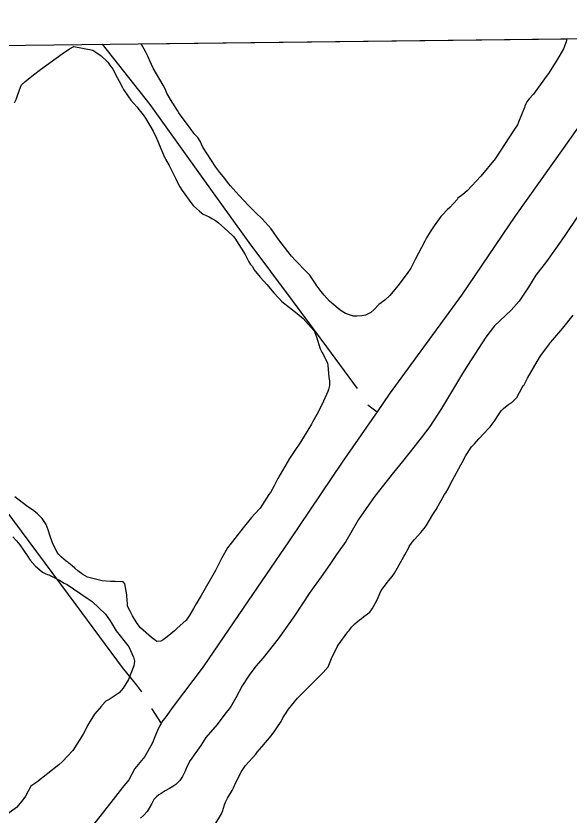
# Model space of a CAD drawing. Extents: x 3683613 to 3738215, y 469626 to 495384.
# Drawn here: x 3696666 to 3697825, y 491714 to 493388 of the extents above; entities that cross this region are included whole.
import ezdxf

# ---------------------------------------------------------------- set-up
doc = ezdxf.new("R2010")
doc.units = 0
for name, color, linetype in [('V-GRID-FRAM', 7, 'Continuous'), ('V-SITE-VEGE', 7, 'Continuous'), ('V-TOPO-SHOR', 7, 'Continuous')]:
    doc.layers.add(name, color=color, linetype=linetype)

msp = doc.modelspace()

# ---------------------------------------------------------------- linework, layer by layer
at = {"layer": 'V-GRID-FRAM'}
msp.add_lwpolyline([(3687651.682, 493221.841), (3719350.328, 493590.697), (3719569.827, 475409.35000000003), (3687855.3140000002, 475040.309), (3687651.682, 493221.841)], dxfattribs=at)
at = {"layer": 'V-SITE-VEGE'}
for p, q in [((3696928.173200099, 493329.78534052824), (3697818.635381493, 493340.14705498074)), ((3697816.9050000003, 493333.73), (3697811.65, 493319.017)), ((3697818.635381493, 493340.14705498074), (3697816.9050000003, 493333.73)), ((3696937.916, 493312.288), (3696928.173200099, 493329.78534052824)), ((3697811.65, 493319.017), (3697798.952, 493297.294)), ((3696942.083, 493303.72500000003), (3696937.916, 493312.288)), ((3696946.214, 493293.96), (3696942.083, 493303.72500000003)), ((3697798.952, 493297.294), (3697792.208, 493286.645)), ((3696953.403, 493278.8810000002), (3696946.214, 493293.96)), ((3697792.208, 493286.645), (3697779.998, 493267.717)), ((3696959.8850000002, 493267.039), (3696953.403, 493278.8810000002)), ((3696974.45, 493243.30300000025), (3696959.8850000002, 493267.039)), ((3697779.998, 493267.717), (3697775.38, 493261.02400000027)), ((3697775.38, 493261.02400000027), (3697748.5840000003, 493224.4470000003)), ((3696978.2290000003, 493235.15400000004), (3696974.45, 493243.30300000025)), ((3696981.594, 493226.61800000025), (3696978.2290000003, 493235.15400000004)), ((3696989.231, 493213.132), (3696981.594, 493226.61800000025)), ((3697739.018, 493213.482), (3697734.85, 493208.378)), ((3697748.5840000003, 493224.4470000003), (3697739.018, 493213.482)), ((3697003.81, 493189.79700000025), (3696989.231, 493213.132)), ((3697730.561, 493199.26500000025), (3697729.664, 493196.07600000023)), ((3697732.7120000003, 493204.022), (3697730.561, 493199.26500000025)), ((3697734.85, 493208.378), (3697732.7120000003, 493204.022)), ((3697006.89, 493185.28500000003), (3697003.81, 493189.79700000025)), ((3697015.768, 493172.97000000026), (3697006.89, 493185.28500000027)), ((3697729.664, 493196.07600000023), (3697717.5100000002, 493165.495)), ((3697029.298, 493154.891), (3697015.768, 493172.97000000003)), ((3697717.5100000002, 493165.495), (3697714.947, 493160.349)), ((3697034.315, 493147.91100000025), (3697029.298, 493154.891)), ((3697040.5, 493139.69200000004), (3697034.315, 493147.91100000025)), ((3697709.041, 493150.879), (3697668.2260000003, 493088.599)), ((3697714.947, 493160.349), (3697709.041, 493150.879)), ((3697043.228, 493136.799), (3697040.5, 493139.69200000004)), ((3697046.759, 493133.882), (3697043.228, 493136.799)), ((3697051.74, 493125.699), (3697046.759, 493133.882)), ((3697057.406, 493113.476), (3697051.74, 493125.699)), ((3697084.286, 493071.29300000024), (3697057.406, 493113.476)), ((3697668.2260000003, 493088.599), (3697638.643, 493052.908)), ((3697092.8000000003, 493060.195), (3697084.286, 493071.29300000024)), ((3697100.568, 493051.12700000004), (3697092.8000000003, 493060.195)), ((3697111.381, 493036.342), (3697100.568, 493051.12700000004)), ((3697638.643, 493052.908), (3697610.006, 493022.012)), ((3697115.2770000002, 493032.20900000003), (3697111.381, 493036.342)), ((3697126.162, 493019.833), (3697115.2770000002, 493032.20900000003)), ((3697133.9420000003, 493011.164), (3697126.162, 493019.833)), ((3697600.935, 493014.242), (3697590.663, 493006.511)), ((3697610.006, 493022.0120000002), (3697600.935, 493014.24200000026)), ((3697152.642, 492991.325), (3697133.9420000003, 493011.164)), ((3697588.973, 493003.748), (3697574.0100000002, 492986.912)), ((3697590.663, 493006.511), (3697588.973, 493003.748)), ((3697167.861, 492976.00800000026), (3697152.642, 492991.32500000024)), ((3697567.836, 492981.87200000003), (3697558.693, 492971.69300000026)), ((3697574.0100000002, 492986.912), (3697567.836, 492981.87200000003)), ((3697181.1550000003, 492963.56200000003), (3697167.861, 492976.00800000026)), ((3697199.818, 492942.5170000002), (3697181.1550000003, 492963.56200000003)), ((3697554.573, 492968.199), (3697540.7320000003, 492948.518)), ((3697558.693, 492971.69300000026), (3697554.573, 492968.199)), ((3697540.7320000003, 492948.518), (3697532.323, 492935.908)), ((3697206.382, 492933.483), (3697199.818, 492942.5170000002)), ((3697216.018, 492919.537), (3697206.382, 492933.483)), ((3697532.323, 492935.908), (3697525.1180000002, 492923.264)), ((3697234.575, 492894.881), (3697216.018, 492919.5369999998)), ((3697521.315, 492916.94800000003), (3697501.296, 492878.56200000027)), ((3697525.1180000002, 492923.264), (3697521.315, 492916.94800000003)), ((3697242.722, 492884.99700000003), (3697234.575, 492894.881)), ((3697250.901, 492876.31800000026), (3697242.722, 492884.99700000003)), ((3697501.296, 492878.56200000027), (3697491.918, 492860.358)), ((3697273.9, 492852.33400000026), (3697250.901, 492876.31800000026)), ((3697280.536, 492845.708), (3697273.9, 492852.3339999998)), ((3697293.238, 492826.848), (3697280.536, 492845.708)), ((3697484.349, 492848.92800000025), (3697464.696, 492822.9900000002)), ((3697491.918, 492860.358), (3697484.349, 492848.928)), ((3697295.54, 492823.166), (3697293.238, 492826.848)), ((3697304.43, 492811.2510000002), (3697295.54, 492823.166)), ((3697464.696, 492822.9900000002), (3697448.021, 492802.588)), ((3697311.029, 492803.42100000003), (3697304.43, 492811.2510000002)), ((3697321.914, 492791.045), (3697311.029, 492803.42100000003)), ((3697448.021, 492802.588), (3697437.6890000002, 492792.847)), ((3697339.955, 492776.048), (3697321.914, 492791.045)), ((3697424.981, 492784.38300000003), (3697414.991, 492772.62300000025)), ((3697437.6890000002, 492792.847), (3697424.981, 492784.38300000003)), ((3697346.236, 492771.038), (3697339.955, 492776.048)), ((3697355.704, 492765.13400000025), (3697346.236, 492771.038)), ((3697372.022, 492759.82900000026), (3697355.704, 492765.13400000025)), ((3697397.3850000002, 492761.492), (3697389.711, 492760.11)), ((3697408.804, 492767.18200000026), (3697397.3850000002, 492761.492)), ((3697414.991, 492772.62300000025), (3697408.804, 492767.18200000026)), ((3697810.147, 492734.41000000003), (3697831.436, 492761.50699999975)), ((3697378.846, 492759.629), (3697372.022, 492759.829)), ((3697389.711, 492760.11), (3697378.846, 492759.62900000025)), ((3697789.3370000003, 492710.1119999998), (3697810.147, 492734.41000000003)), ((3697764.265, 492677.5039999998), (3697781.85, 492701.4939999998)), ((3697781.85, 492701.4939999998), (3697784.3540000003, 492704.6339999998)), ((3697784.3540000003, 492704.6339999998), (3697789.3370000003, 492710.1119999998)), ((3697736.345, 492630.1109999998), (3697760.923, 492673.1829999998)), ((3697760.923, 492673.1829999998), (3697764.265, 492677.5039999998)), ((3697732.9080000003, 492622.579), (3697736.345, 492630.1109999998)), ((3697725.3140000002, 492610.3459999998), (3697727.4280000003, 492613.89900000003)), ((3697727.4280000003, 492613.89900000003), (3697729.091, 492615.859)), ((3697729.091, 492615.859), (3697732.9080000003, 492622.579)), ((3697713.846, 492589.3889999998), (3697725.3140000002, 492610.3459999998)), ((3697697.361, 492575.411), (3697703.501, 492579.24700000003)), ((3697703.501, 492579.24700000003), (3697708.873, 492584.31199999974)), ((3697708.873, 492584.31199999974), (3697713.846, 492589.3889999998)), ((3697676.683, 492555.52900000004), (3697681.276, 492561.42100000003)), ((3697681.276, 492561.42100000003), (3697686.237, 492566.0969999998)), ((3697686.237, 492566.0969999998), (3697697.361, 492575.411)), ((3697666.16, 492539.36600000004), (3697676.683, 492555.52900000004)), ((3697654.48, 492524.844), (3697658.199, 492528.34999999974)), ((3697658.199, 492528.34999999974), (3697666.16, 492539.36600000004)), ((3697634.146, 492502.947), (3697654.48, 492524.844)), ((3697625.003, 492492.76599999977), (3697634.146, 492502.947)), ((3697606.9930000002, 492467.985), (3697618.782, 492486.12)), ((3697618.782, 492486.12), (3697625.003, 492492.76599999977)), ((3697599.33, 492453.344), (3697606.9930000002, 492467.985)), ((3697578.9560000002, 492416.5789999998), (3697596.376, 492448.609)), ((3697596.376, 492448.609), (3697599.33, 492453.344)), ((3697572.128, 492403.117), (3697578.9560000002, 492416.5789999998)), ((3697565.302, 492389.655), (3697569.98, 492398.35899999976)), ((3697569.98, 492398.35899999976), (3697572.128, 492403.117)), ((3697549.2290000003, 492362.409), (3697558.994, 492380.202)), ((3697558.994, 492380.202), (3697562.787, 492386.1169999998)), ((3697562.787, 492386.1169999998), (3697565.302, 492389.655)), ((3697545, 492355.3), (3697549.2290000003, 492362.409)), ((3697524.2970000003, 492320.9549999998), (3697538.244, 492344.249)), ((3697538.244, 492344.249), (3697545, 492355.3)), ((3697513.031, 492306.822), (3697520.115, 492315.452)), ((3697520.115, 492315.452), (3697524.2970000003, 492320.9549999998)), ((3697499.7460000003, 492292.349), (3697513.031, 492306.822)), ((3697487.548, 492273.8249999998), (3697488.856, 492277.401)), ((3697488.856, 492277.401), (3697495.162, 492286.858)), ((3697495.162, 492286.858), (3697499.7460000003, 492292.349)), ((3697477.3880000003, 492256.443), (3697479.514, 492260.4)), ((3697479.514, 492260.4), (3697487.548, 492273.8249999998)), ((3697460.842, 492226.7959999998), (3697477.3880000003, 492256.443)), ((3697457.876, 492221.66000000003), (3697460.842, 492226.7959999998)), ((3697445.7600000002, 492205.94800000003), (3697452.859, 492214.97999999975)), ((3697452.859, 492214.97999999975), (3697457.876, 492221.66000000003)), ((3697430.292, 492185.51099999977), (3697443.268, 492203.208)), ((3697443.268, 492203.208), (3697445.7600000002, 492205.94800000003)), ((3697422.129, 492167.6709999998), (3697427.29, 492179.16999999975)), ((3697427.29, 492179.16999999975), (3697430.292, 492185.51099999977)), ((3697414.0270000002, 492151.84), (3697418.278, 492159.74700000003)), ((3697418.278, 492159.74700000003), (3697422.129, 492167.6709999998)), ((3697406.054, 492140.41999999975), (3697411.073, 492147.10299999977)), ((3697411.073, 492147.10299999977), (3697414.0270000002, 492151.84)), ((3697385.0840000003, 492124.163), (3697388.365, 492126.477)), ((3697388.365, 492126.477), (3697394.126, 492131.1279999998)), ((3697394.126, 492131.1279999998), (3697406.054, 492140.41999999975)), ((3697363.128, 492101.90899999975), (3697367.7460000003, 492108.602)), ((3697367.7460000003, 492108.602), (3697374.793, 492116.028)), ((3697374.793, 492116.028), (3697385.0840000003, 492124.163)), ((3697340.11, 492070.843), (3697360.625, 492098.76799999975)), ((3697360.625, 492098.76799999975), (3697363.128, 492101.90899999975)), ((3697326.032, 492043.13599999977), (3697338.398, 492067.2799999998)), ((3697338.398, 492067.2799999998), (3697340.11, 492070.843)), ((3697319.088, 492025.66000000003), (3697326.032, 492043.13599999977)), ((3697309.095, 492013.90299999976), (3697319.088, 492025.66000000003)), ((3697295.019, 491999.8509999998), (3697304.137, 492009.227)), ((3697304.137, 492009.227), (3697309.095, 492013.90299999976)), ((3697266.878, 491972.15400000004), (3697295.019, 491999.8509999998)), ((3697236.103, 491936.902), (3697255.282, 491960.4439999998)), ((3697255.282, 491960.4439999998), (3697259.014, 491964.3509999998)), ((3697259.014, 491964.3509999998), (3697266.878, 491972.15400000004)), ((3697224.718, 491918.755), (3697228.521, 491925.07300000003)), ((3697228.521, 491925.07300000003), (3697236.103, 491936.902)), ((3697212.045, 491897.832), (3697220.892, 491911.636)), ((3697220.892, 491911.636), (3697224.718, 491918.755)), ((3697199.904, 491881.315), (3697207.852, 491891.92999999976)), ((3697207.852, 491891.92999999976), (3697212.045, 491897.832)), ((3697180.739, 491858.177), (3697199.904, 491881.315)), ((3697170.771, 491847.21799999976), (3697180.739, 491858.177)), ((3697146.632, 491819.003), (3697167.83, 491842.88699999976)), ((3697167.83, 491842.88699999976), (3697170.771, 491847.21799999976)), ((3697136.983, 491805.22399999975), (3697139.097, 491808.777)), ((3697139.097, 491808.777), (3697146.632, 491819.003)), ((3697125.455, 491782.26), (3697136.983, 491805.22399999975)), ((3697121.157, 491772.7429999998), (3697125.455, 491782.26)), ((3697108.862, 491751.007), (3697118.181, 491767.20699999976)), ((3697118.181, 491767.20699999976), (3697121.157, 491772.7429999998)), ((3697103.288, 491739.11599999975), (3697104.598, 491742.694)), ((3697104.598, 491742.694), (3697108.862, 491751.007)), ((3697095.845, 491718.444), (3697098.858, 491725.18599999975)), ((3697098.858, 491725.18599999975), (3697099.7430000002, 491727.971)), ((3697099.7430000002, 491727.971), (3697103.288, 491739.11599999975)), ((3697081.886, 491694.7469999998), (3697095.845, 491718.444))]:
    msp.add_line(p, q, dxfattribs=at)
for points in [[(3696663.15, 493205.89), (3696666.574, 493213.021), (3696669.634, 493221.369), (3696675.786, 493239.268), (3696677.924, 493243.624), (3696684.539, 493249.859), (3696695.662, 493259.173), (3696703.068, 493264.983), (3696717.85, 493275.794), (3696762.63, 493309.027), (3696778.194, 493319.01300000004), (3696787.191, 493324.375), (3696826.734, 493316.375), (3696837.386, 493309.631), (3696844.47, 493304.602), (3696858.128, 493290.93700000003), (3696862.781, 493285.174), (3696868.552, 493276.566), (3696878.092, 493259.408), (3696882.27, 493251.249), (3696888.715, 493238.199), (3696891.395, 493233.702), (3696901.406, 493218.94), (3696906.424, 493211.96), (3696918.855, 493197.53), (3696923.895, 493191.355), (3696932.0300000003, 493181.068), (3696937.0470000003, 493174.091), (3696953.114, 493146.695), (3696959.913, 493132.02900000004), (3696962.582, 493127.128), (3696974.563, 493097.44), (3696978.716, 493088.478), (3696986.353, 493074.992), (3697000.791, 493046.844), (3697003.435, 493041.139)], [(3697003.435, 493041.139), (3697008.7460000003, 493030.534), (3697013.7290000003, 493022.35000000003), (3697034.215, 492994.825), (3697037.707, 492990.70300000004), (3697050.222, 492979.082), (3697057.681, 492973.237), (3697070.362, 492967.237), (3697077.082, 492963.42100000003), (3697083.811, 492960.009), (3697090.092, 492955.00200000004), (3697109.667, 492937.547), (3697120.198, 492926.789), (3697124.106, 492923.059), (3697145.591, 492888.67100000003), (3697153.181, 492873.579), (3697157.029, 492867.841), (3697159.757, 492864.947), (3697160.914, 492863.30700000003), (3697163.947, 492857.189), (3697176.745, 492841.543), (3697191.161, 492826.248), (3697205.907, 492808.53500000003), (3697215.6350000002, 492797.80100000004), (3697222.647, 492790.36100000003)], [(3697222.647, 492790.36100000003), (3697254.4420000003, 492764.913), (3697263.085, 492758.228), (3697267.005, 492754.898), (3697289.162, 492729.732), (3697291.454, 492725.646), (3697294.794, 492716.305), (3697302.501, 492691.568), (3697306.3140000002, 492684.625), (3697307.826, 492681.364), (3697317.681, 492661.384), (3697318.756, 492656.934), (3697320.818, 492631.559), (3697321.809, 492624.297), (3697322.315, 492614.237), (3697320.071, 492606.266), (3697318.735, 492601.886), (3697306.701, 492575.321), (3697302.4620000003, 492567.811), (3697301.161, 492564.635), (3697295.22, 492553.962), (3697286.717, 492538.142), (3697284.177, 492533.79600000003), (3697261.373, 492496.299), (3697247.92, 492476.204), (3697238.65, 492461.61), (3697213.7060000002, 492419.755), (3697206.017, 492404.311), (3697198.778, 492390.46), (3697195.435, 492386.141), (3697177.329, 492358.147), (3697166.122, 492346.023), (3697158.6720000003, 492338.607), (3697141.145, 492316.628), (3697124.022, 492294.628), (3697108.975, 492274.984), (3697097.1070000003, 492254.039), (3697083.465, 492227.51900000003), (3697053.786, 492174.955), (3697042.827, 492157.601), (3697037.723, 492148.108), (3697029.693, 492134.684), (3697024.2120000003, 492126.004), (3697021.296, 492122.47500000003), (3697003.546, 492106.526), (3696997.7600000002, 492101.072), (3696982.515, 492088.262), (3696973.893, 492082.08900000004), (3696969.396, 492079.408), (3696960.538, 492078.865), (3696949.9250000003, 492086.814), (3696926.418, 492107.197), (3696919.453, 492116.243), (3696909.881, 492132.195), (3696905.346, 492141.974), (3696899.645, 492152.99100000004), (3696899.315, 492155.411), (3696898.49, 492168.293), (3696898.207, 492172.32), (3696897.937, 492176.74700000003), (3696893.7830000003, 492199.374), (3696890.691, 492203.482), (3696873.4390000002, 492204.393), (3696863.793, 492204.277), (3696846.565, 492205.99100000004), (3696815.855, 492213.728), (3696806.363, 492218.832), (3696795.346, 492226.79000000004), (3696789.489, 492232.588), (3696783.599, 492237.186), (3696776.54, 492243.017), (3696773.799, 492245.509), (3696771.438, 492247.186), (3696761.626, 492255.11), (3696756.1720000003, 492260.898), (3696752.676, 492265.018), (3696742.821, 492284.999), (3696737.273, 492301.233), (3696733.591, 492312.593), (3696729.094, 492323.577), (3696721.02, 492335.869), (3696711.268, 492345.8), (3696703.416, 492352.058), (3696688.457, 492362.54600000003), (3696664.1, 492381.349)], [(3696659.625, 492297.903), (3696667.418, 492289.637), (3696674.4080000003, 492281.39400000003), (3696689.813, 492258.83900000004), (3696695.953, 492249.015), (3696706.045, 492237.063), (3696721.723, 492223.743), (3696727.275, 492221.169), (3696732.434, 492219.006), (3696734.83, 492218.53500000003), (3696757.4050000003, 492207.42), (3696766.863, 492201.113), (3696773.203, 492198.112), (3696814.952, 492169.55700000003), (3696825.5870000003, 492162.411), (3696853.747, 492136.267), (3696862.965, 492121.931), (3696869.486, 492111.289), (3696876.011, 492101.05100000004), (3696900.024, 492070.61), (3696902.338, 492067.325), (3696912.148, 492045.74100000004), (3696913.919, 492037.651), (3696912.4280000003, 492028.054), (3696901.9390000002, 491999.43200000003), (3696890.1520000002, 491981.297), (3696881.815, 491971.093), (3696861.327, 491957.63800000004), (3696854.394, 491954.226), (3696846.0810000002, 491944.83), (3696844.828, 491943.259), (3696830.269, 491926.41000000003), (3696828.569, 491923.246), (3696823.525, 491915.761), (3696815.919, 491903.129), (3696810.792, 491892.831), (3696806.528, 491884.52), (3696785.0470000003, 491851.001), (3696763.873, 491827.92), (3696756.017, 491820.518), (3696709.539, 491784.119), (3696697.649, 491776.034), (3696686.18, 491755.077), (3696678.6350000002, 491744.452), (3696667.389, 491731.121), (3696649.3340000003, 491718.397)]]:
    msp.add_lwpolyline(points, dxfattribs=at)
at = {"layer": 'V-TOPO-SHOR'}
for p, q in [((3697401.954, 492574.256), (3697421.387, 492559.36100000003)), ((3696949.813, 491938.5), (3696969.686, 491907.319))]:
    msp.add_line(p, q, dxfattribs=at)
for points in [[(3697971.443418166, 493341.92518017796), (3697911.222, 493252.582), (3697810.687, 493110.732), (3697711.282, 492970.63800000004), (3697597.878, 492803.67100000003), (3697446.985, 492596.104), (3697421.387, 492559.36100000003), (3697348.19, 492454.286), (3697236.52, 492287.35000000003), (3697142.841, 492150.83), (3697057.646, 492025.458), (3696995.194, 491942.768)], [(3696846.7070497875, 493328.83737327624), (3696945.876, 493202.488), (3697083.443, 493010.658), (3697153.3570000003, 492913.743)], [(3697844.373, 492972.983), (3697812.7830000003, 492926.121), (3697794.705, 492900.912), (3697776.078, 492873.956), (3697753.421, 492845.77400000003), (3697738.235, 492820.61600000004), (3697719.072, 492791.338), (3697702.0470000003, 492771.935), (3697667.311, 492739.487), (3697649.213, 492715.43700000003), (3697610.893, 492656.299), (3697597.931, 492636.38800000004), (3697556.3340000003, 492566.195), (3697532.1040000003, 492528.723), (3697513.416, 492505.24100000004), (3697498.14, 492485.291), (3697474.934, 492455.36100000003), (3697455.6580000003, 492432.446), (3697431.875, 492402.507), (3697414.901, 492380.212), (3697382.723, 492333.917), (3697356.322, 492288.302), (3697336.549, 492260.748), (3697322.45, 492239.662), (3697304.3710000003, 492214.45300000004), (3697281.218, 492181.632), (3697248.511, 492132.433), (3697214.629, 492084.37), (3697183.4960000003, 492044.461), (3697168.168, 492027.405), (3697154.029, 492008.63300000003), (3697139.38, 491985.8), (3697125.93, 491960.673), (3697115.273, 491941.38300000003), (3697103.376, 491926.70300000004), (3697086.971, 491904.996), (3697063.608, 491877.94800000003)], [(3697153.3570000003, 492913.743), (3697243.983, 492792.438), (3697315.9930000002, 492695.385), (3697379.958, 492608.517)], [(3696322.875, 492769.75), (3696416.614, 492643.079), (3696524.5270000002, 492509.777), (3696626.245, 492377.04600000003), (3696791.3710000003, 492155.825), (3696888.467, 492024.397), (3696918.441, 491987.389), (3696928.507, 491973.11100000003)], [(3696995.194, 491942.768), (3696979.591, 491920.979), (3696971.628, 491910.931), (3696969.686, 491907.319), (3696966.682, 491901.73), (3696962.4820000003, 491892.503), (3696956.671, 491879.4), (3696951.807, 491866.643), (3696935.44, 491837.95900000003), (3696914.882, 491812.951), (3696902.58, 491789.00800000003), (3696889.208, 491773.13800000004), (3696864.714, 491741.515), (3696823.717, 491689.25200000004)], [(3697063.608, 491877.94800000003), (3697052.8740000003, 491861.26300000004), (3697042.782, 491846.684), (3697030.69, 491829.84500000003), (3697023.733, 491816.717), (3697019.365, 491806.219), (3697014.826, 491796.499), (3697008.971, 491787.98), (3697000.611, 491779.724), (3696994.492, 491775.268), (3696987.221, 491771.231), (3696978.3740000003, 491766.085), (3696969.715, 491760.737), (3696965.179, 491757.585), (3696960.227, 491753.481), (3696954.849, 491748.038), (3696949.923, 491738.32800000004), (3696940.586, 491723.146), (3696932.9990000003, 491714.87), (3696927.037, 491709.251)]]:
    msp.add_lwpolyline(points, dxfattribs=at)

doc.saveas('drawing.dxf')
